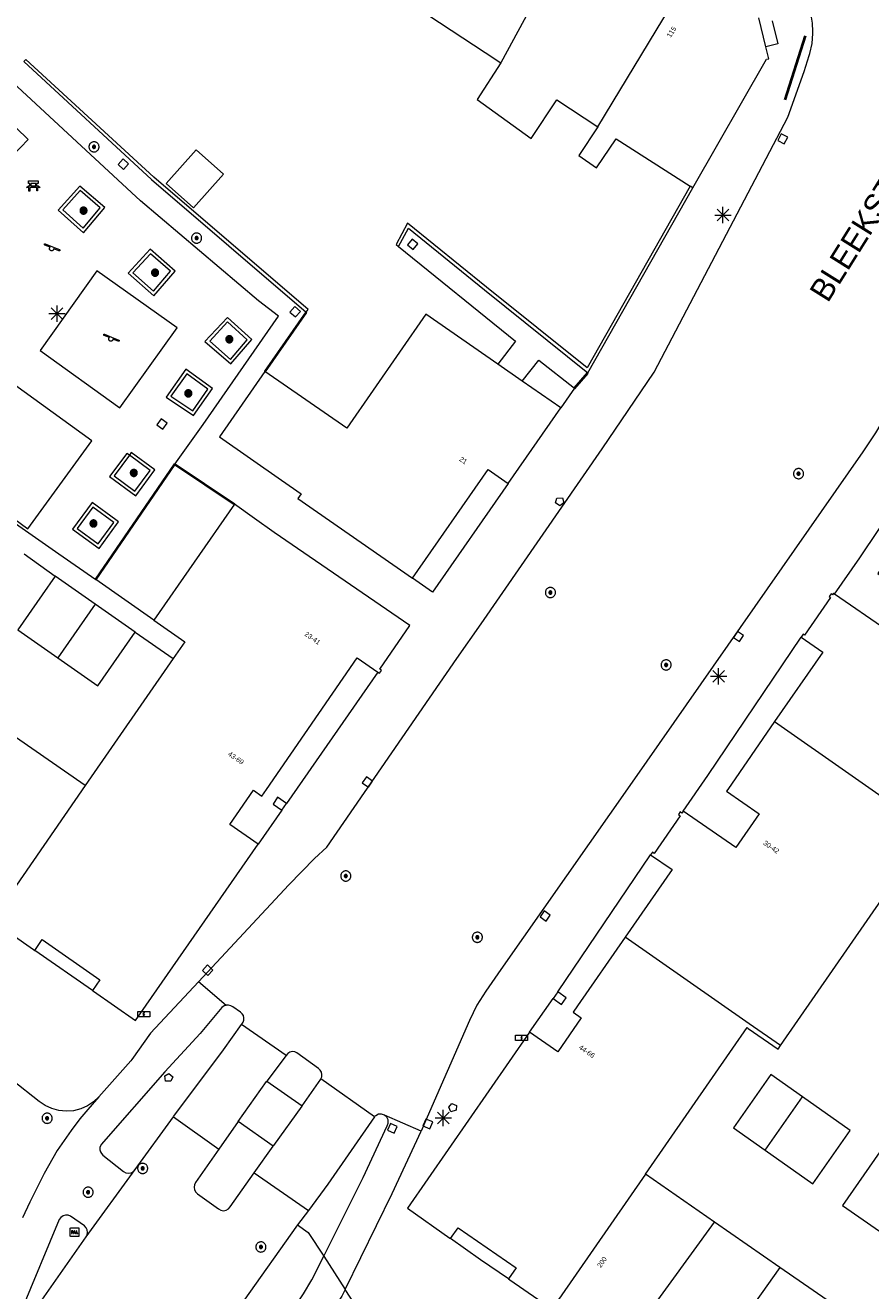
# Model space of a CAD drawing. Header units: metres. Extents: x 135779 to 137489, y 452643 to 455118.
# Tile 363 of 489: x 136740 to 136792, y 454620 to 454697. Entities that reach past the tile are written whole.
import ezdxf
from ezdxf.enums import TextEntityAlignment as Align

# ---------------------------------------------------------------- set-up
doc = ezdxf.new("R2010")
doc.units = ezdxf.units.M
doc.linetypes.add('DGN_Style_4', pattern=[89.853097, 44.898487, -22.449243, 0.056123, -22.449243])
for name, color, linetype, lineweight in [('KTop_KST_KAST', 40, 'Continuous', 13), ('KTop_NAR_Huisnummer (t)', 7, 'Continuous', 13), ('KTop_NAR_Huisnummer tijdelijk (t)', 7, 'Continuous', 13), ('KTop_OBW_Overig Plus', 1, 'Continuous', 13), ('KTop_ORL_Weg_Straatnaam (t)', 7, 'Continuous', 13), ('KTop_OTD_Open verharding', 15, 'Continuous', 13), ('KTop_OTD_Open verharding_tegels', 15, 'Continuous', 13), ('KTop_PAL_Lichtmast', 40, 'Continuous', 13), ('KTop_PAL_PAAL', 222, 'Continuous', 13), ('KTop_PND_Grondvlaksituatie van BAG-pand [tachy]', 1, 'Continuous', 13), ('KTop_PND_Pandscheiding', 40, 'Continuous', 13), ('KTop_PUT_Brandkraan of -put', 1, 'Continuous', 13), ('KTop_PUT_Inspectie- of rioolput', 15, 'Continuous', 13), ('KTop_PUT_Kolk', 15, 'Continuous', 13), ('KTop_SHD_Hek (l)', 15, 'DGN_Style_4', 40), ('KTop_SHD_Muur', 15, 'Continuous', 13), ('KTop_STM_Bank', 40, 'Continuous', 13), ('KTop_STM_Speelvoorziening', 40, 'Continuous', 13), ('KTop_VGO_Boom', 92, 'Continuous', 13), ('KTop_WGD_Fietspad', 40, 'Continuous', 13), ('KTop_WGD_Rijbaan_Lokale weg', 251, 'Continuous', 13), ('KTop_WGD_Rijbaan_Lokale weg_verkeersdrempel', 40, 'Continuous', 13), ('KTop_WGD_Voetpad', 251, 'Continuous', 13)]:
    doc.layers.add(name, color=color, linetype=linetype, lineweight=lineweight)
doc.styles.add('Style-ROVU', font='ROVU.shx')
doc.styles.add('Style-ROVUCURSIEF', font='ROVUCURSIEF.shx')

# ---------------------------------------------------------------- blocks, each defined once
blk = doc.blocks.new('KST_KAST')
at = {"layer": 'KTop_KST_KAST', "flags": 128}
blk.add_lwpolyline([(-0.365, 0.169), (0.365, 0.169), (0.365, -0.169), (-0.365, -0.169), (-0.365, 0.169)], close=True, dxfattribs=at)
blk.add_lwpolyline([(0.045, 0.146), (-0.045, 0), (0.045, 0), (-0.045, -0.146)], dxfattribs=at)
blk = doc.blocks.new('PAL_PAAL')
at = {"layer": 'KTop_PAL_PAAL'}
for points in [[(-0.181, -0.083), (-0.158, -0.083), (-0.158, -0.017), (-0.158, 0.001), (-0.158, 0.066), (-0.144, 0.066), (-0.135, 0.065), (-0.127, 0.064), (-0.119, 0.062), (-0.112, 0.057), (-0.108, 0.049), (-0.106, 0.041), (-0.107, 0.033), (-0.108, 0.025), (-0.112, 0.017), (-0.117, 0.01), (-0.124, 0.006), (-0.132, 0.003), (-0.14, 0.001), (-0.149, 0.001), (-0.158, 0.001), (-0.158, -0.017), (-0.148, -0.017), (-0.135, -0.016), (-0.122, -0.014), (-0.11, -0.009), (-0.099, -0.002), (-0.09, 0.007), (-0.085, 0.019), (-0.082, 0.031), (-0.082, 0.044), (-0.084, 0.057), (-0.09, 0.068), (-0.099, 0.077), (-0.111, 0.081), (-0.124, 0.083), (-0.137, 0.083), (-0.181, 0.083)], [(-0.074, -0.083), (-0.007, 0.083), (0.016, 0.083), (0.081, -0.083), (0.056, -0.083), (0.037, -0.037), (-0.033, -0.037), (-0.026, -0.019), (0.03, -0.019), (0.002, 0.052), (-0.052, -0.083)], [(0.105, -0.083), (0.105, 0.083), (0.129, 0.083), (0.129, -0.066), (0.203, -0.066), (0.203, -0.083)]]:
    blk.add_hatch(color=1, dxfattribs=at).paths.add_polyline_path(points)
at = {"layer": 'KTop_PAL_PAAL', "flags": 128}
blk.add_lwpolyline([(-0.264, -0.225), (-0.264, 0.225), (-0.264, 0.229), (-0.263, 0.233), (-0.262, 0.237), (-0.261, 0.241), (-0.259, 0.245), (-0.257, 0.248), (-0.254, 0.251), (-0.251, 0.254), (-0.248, 0.257), (-0.245, 0.259), (-0.241, 0.261), (-0.237, 0.262), (-0.233, 0.263), (-0.229, 0.264), (-0.225, 0.264), (0.225, 0.264), (0.229, 0.264), (0.233, 0.263), (0.237, 0.262), (0.241, 0.261), (0.245, 0.259), (0.248, 0.257), (0.251, 0.254), (0.254, 0.251), (0.257, 0.248), (0.259, 0.245), (0.261, 0.241), (0.262, 0.237), (0.263, 0.233), (0.264, 0.229), (0.264, 0.225), (0.264, -0.225), (0.264, -0.229), (0.263, -0.233), (0.262, -0.237), (0.261, -0.241), (0.259, -0.245), (0.257, -0.248), (0.254, -0.251), (0.251, -0.254), (0.248, -0.257), (0.245, -0.259), (0.241, -0.261), (0.237, -0.262), (0.233, -0.263), (0.229, -0.264), (0.225, -0.264), (-0.225, -0.264), (-0.229, -0.264), (-0.233, -0.263), (-0.237, -0.262), (-0.241, -0.261), (-0.245, -0.259), (-0.248, -0.257), (-0.251, -0.254), (-0.254, -0.251), (-0.257, -0.248), (-0.259, -0.245), (-0.261, -0.241), (-0.262, -0.237), (-0.263, -0.233), (-0.264, -0.229), (-0.264, -0.225)], dxfattribs=at)
for points in [[(-0.137, 0.083), (-0.181, 0.083), (-0.181, -0.083), (-0.158, -0.083), (-0.158, 0.066), (-0.144, 0.066), (-0.135, 0.065), (-0.127, 0.064), (-0.119, 0.062), (-0.112, 0.057), (-0.108, 0.049), (-0.106, 0.041), (-0.107, 0.033), (-0.108, 0.025), (-0.112, 0.017), (-0.117, 0.01), (-0.124, 0.006), (-0.132, 0.003), (-0.14, 0.001), (-0.149, 0.001), (-0.158, 0.001), (-0.158, -0.017), (-0.148, -0.017), (-0.135, -0.016), (-0.122, -0.014), (-0.11, -0.009), (-0.099, -0.002), (-0.09, 0.007), (-0.085, 0.019), (-0.082, 0.031), (-0.082, 0.044), (-0.084, 0.057), (-0.09, 0.068), (-0.099, 0.077), (-0.111, 0.081), (-0.124, 0.083), (-0.137, 0.083)], [(-0.007, 0.083), (-0.074, -0.083), (-0.052, -0.083), (0.002, 0.052), (0.03, -0.019), (-0.026, -0.019), (-0.033, -0.037), (0.037, -0.037), (0.056, -0.083), (0.081, -0.083), (0.016, 0.083), (-0.007, 0.083)], [(0.105, 0.083), (0.105, -0.083), (0.203, -0.083), (0.203, -0.066), (0.129, -0.066), (0.129, 0.083), (0.105, 0.083)]]:
    blk.add_lwpolyline(points, close=True, dxfattribs=at)
blk = doc.blocks.new('PAL_Lichtmast')
at = {"layer": 'KTop_PAL_Lichtmast'}
for p, q in [((-0.354, -0.354), (0.354, 0.354)), ((0.354, -0.354), (-0.354, 0.354)), ((0, -0.5), (0, 0.5)), ((-0.5, 0), (0.5, 0))]:
    blk.add_line(p, q, dxfattribs=at)
blk = doc.blocks.new('PUT_Kolk')
at = {"layer": 'KTop_PUT_Kolk', "flags": 128}
blk.add_lwpolyline([(0.225, -0.225), (0.225, 0.225), (-0.225, 0.225), (-0.225, -0.225), (0.225, -0.225)], dxfattribs=at)
blk = doc.blocks.new('PUT_Brandkraan_of_-put')
at = {"layer": 'KTop_PUT_Brandkraan of -put'}
for p, q in [((-0.25, 0.034), (0, 0.25)), ((-0.158, -0.25), (-0.25, 0.034)), ((0, 0.25), (0.25, 0.033)), ((0.25, 0.033), (0.158, -0.25)), ((0.158, -0.25), (-0.158, -0.25))]:
    blk.add_line(p, q, dxfattribs=at)
blk = doc.blocks.new('PUT_Inspectie-_of_rioolput')
at = {"layer": 'KTop_PUT_Inspectie- of rioolput', "flags": 128}
for points in [[(0.31, 0), (0.308, 0.032), (0.303, 0.064), (0.294, 0.095), (0.283, 0.126), (0.268, 0.155), (0.25, 0.182), (0.23, 0.207), (0.207, 0.23), (0.182, 0.25), (0.154, 0.268), (0.126, 0.283), (0.095, 0.294), (0.064, 0.303), (0.032, 0.308), (0, 0.309), (-0.032, 0.308), (-0.064, 0.303), (-0.096, 0.294), (-0.126, 0.283), (-0.155, 0.268), (-0.182, 0.25), (-0.207, 0.23), (-0.23, 0.207), (-0.25, 0.182), (-0.268, 0.154), (-0.283, 0.126), (-0.294, 0.095), (-0.303, 0.064), (-0.308, 0.032), (-0.309, 0), (-0.308, -0.032), (-0.303, -0.064), (-0.294, -0.096), (-0.283, -0.126), (-0.268, -0.155), (-0.25, -0.182), (-0.23, -0.207), (-0.207, -0.23), (-0.182, -0.25), (-0.155, -0.268), (-0.126, -0.283), (-0.096, -0.294), (-0.064, -0.303), (-0.032, -0.308), (0, -0.309), (0.032, -0.308), (0.064, -0.303), (0.095, -0.294), (0.126, -0.283), (0.155, -0.268), (0.182, -0.25), (0.207, -0.23), (0.23, -0.207), (0.25, -0.182), (0.268, -0.155), (0.283, -0.126), (0.294, -0.096), (0.303, -0.064), (0.308, -0.032), (0.31, 0)], [(0.095, 0), (0.094, 0.009), (0.092, 0.019), (0.09, 0.029), (0.086, 0.038), (0.082, 0.047), (0.076, 0.055), (0.07, 0.063), (0.063, 0.07), (0.055, 0.076), (0.047, 0.082), (0.038, 0.086), (0.029, 0.09), (0.019, 0.092), (0.009, 0.094), (0, 0.094), (-0.01, 0.094), (-0.02, 0.092), (-0.029, 0.09), (-0.039, 0.086), (-0.048, 0.082), (-0.056, 0.076), (-0.064, 0.07), (-0.071, 0.063), (-0.077, 0.055), (-0.082, 0.047), (-0.087, 0.038), (-0.09, 0.029), (-0.093, 0.019), (-0.094, 0.009), (-0.095, 0), (-0.094, -0.01), (-0.093, -0.02), (-0.09, -0.029), (-0.087, -0.039), (-0.082, -0.048), (-0.077, -0.056), (-0.071, -0.064), (-0.064, -0.071), (-0.056, -0.077), (-0.047, -0.082), (-0.039, -0.087), (-0.029, -0.09), (-0.02, -0.093), (-0.01, -0.094), (0, -0.095), (0.009, -0.094), (0.019, -0.093), (0.029, -0.09), (0.038, -0.087), (0.047, -0.082), (0.055, -0.077), (0.063, -0.071), (0.07, -0.064), (0.076, -0.056), (0.082, -0.047), (0.086, -0.039), (0.09, -0.029), (0.092, -0.02), (0.094, -0.01), (0.095, 0)], [(0.035, 0), (0.034, 0.003), (0.034, 0.007), (0.033, 0.01), (0.031, 0.014), (0.03, 0.017), (0.028, 0.02), (0.026, 0.023), (0.023, 0.026), (0.02, 0.028), (0.017, 0.03), (0.014, 0.031), (0.01, 0.033), (0.007, 0.034), (0.003, 0.034), (0, 0.034), (-0.004, 0.034), (-0.007, 0.034), (-0.011, 0.033), (-0.014, 0.031), (-0.018, 0.03), (-0.021, 0.028), (-0.023, 0.026), (-0.026, 0.023), (-0.028, 0.02), (-0.03, 0.017), (-0.032, 0.014), (-0.033, 0.01), (-0.034, 0.007), (-0.035, 0.003), (-0.035, 0), (-0.035, -0.004), (-0.034, -0.007), (-0.033, -0.011), (-0.032, -0.014), (-0.03, -0.018), (-0.028, -0.021), (-0.026, -0.023), (-0.023, -0.026), (-0.021, -0.028), (-0.017, -0.03), (-0.014, -0.032), (-0.011, -0.033), (-0.007, -0.034), (-0.004, -0.035), (0, -0.035), (0.003, -0.035), (0.007, -0.034), (0.01, -0.033), (0.014, -0.032), (0.017, -0.03), (0.02, -0.028), (0.023, -0.026), (0.026, -0.023), (0.028, -0.021), (0.03, -0.017), (0.031, -0.014), (0.033, -0.011), (0.034, -0.007), (0.034, -0.004), (0.035, 0)], [(0.01, 0.02), (0.007, 0.02), (0.005, 0.021), (0.003, 0.022), (0.001, 0.022), (-0.001, 0.022), (-0.004, 0.022), (-0.006, 0.021), (-0.008, 0.02), (-0.01, 0.019), (-0.012, 0.018), (-0.014, 0.017), (-0.016, 0.015), (-0.017, 0.013), (-0.019, 0.012), (-0.02, 0.009), (-0.021, 0.007), (-0.022, 0.005), (-0.022, 0.003), (-0.022, 0.001), (-0.022, -0.001), (-0.022, -0.004), (-0.022, -0.006), (-0.021, -0.008), (-0.02, -0.01), (-0.019, -0.012), (-0.017, -0.014), (-0.016, -0.016), (-0.014, -0.017), (-0.012, -0.019), (-0.01, -0.02), (-0.008, -0.021), (-0.006, -0.022), (-0.003, -0.022), (-0.001, -0.022), (0.001, -0.022), (0.003, -0.022), (0.005, -0.022), (0.008, -0.021), (0.01, -0.02), (0.012, -0.019), (0.014, -0.017), (0.015, -0.016), (0.017, -0.014), (0.018, -0.012), (0.02, -0.01), (0.02, -0.008), (0.021, -0.006), (0.022, -0.003), (0.022, -0.001), (0.022, 0.001), (0.022, 0.003), (0.021, 0.005), (0.02, 0.008), (0.019, 0.01), (0.018, 0.012), (0.017, 0.014), (0.015, 0.015), (0.013, 0.017), (0.012, 0.018), (0.01, 0.02)]]:
    blk.add_lwpolyline(points, dxfattribs=at)
blk = doc.blocks.new('STM_Speelvoorziening')
at = {"layer": 'KTop_STM_Speelvoorziening'}
for p, q in [((-0.456, 0.218), (-0.455, 0.222)), ((-0.456, 0.214), (-0.456, 0.218)), ((-0.456, 0.21), (-0.456, 0.214)), ((-0.455, 0.206), (-0.456, 0.21)), ((-0.455, 0.222), (-0.454, 0.226)), ((-0.454, 0.202), (-0.455, 0.206)), ((-0.454, 0.226), (-0.453, 0.23)), ((-0.453, 0.198), (-0.454, 0.202)), ((-0.453, 0.23), (-0.451, 0.234)), ((-0.451, 0.194), (-0.453, 0.198)), ((-0.451, 0.234), (-0.449, 0.237)), ((-0.449, 0.19), (-0.451, 0.194)), ((-0.449, 0.237), (-0.446, 0.24)), ((-0.446, 0.187), (-0.449, 0.19)), ((-0.446, 0.24), (-0.443, 0.243)), ((-0.443, 0.184), (-0.446, 0.187)), ((-0.443, 0.243), (-0.44, 0.246)), ((-0.44, 0.182), (-0.443, 0.184)), ((-0.44, 0.246), (-0.436, 0.248)), ((-0.436, 0.179), (-0.44, 0.182)), ((-0.436, 0.248), (-0.433, 0.25)), ((-0.433, 0.178), (-0.436, 0.179)), ((-0.433, 0.25), (-0.429, 0.251)), ((-0.109, 0.044), (-0.433, 0.178)), ((-0.429, 0.251), (-0.425, 0.253)), ((-0.425, 0.253), (-0.421, 0.253)), ((-0.421, 0.253), (-0.417, 0.253)), ((-0.417, 0.253), (-0.412, 0.253)), ((-0.412, 0.253), (-0.408, 0.253)), ((-0.408, 0.253), (-0.404, 0.251)), ((-0.404, 0.251), (-0.402, 0.251)), ((-0.402, 0.251), (0.031, 0.072)), ((-0.14, -0.007), (-0.135, 0.006)), ((-0.135, 0.006), (-0.129, 0.018)), ((-0.129, 0.018), (-0.122, 0.029)), ((-0.122, 0.029), (-0.114, 0.04)), ((-0.114, 0.04), (-0.109, 0.044)), ((0.031, 0.072), (0.464, -0.106)), ((-0.146, -0.033), (-0.144, -0.02)), ((-0.146, -0.047), (-0.146, -0.033)), ((-0.146, -0.06), (-0.146, -0.047)), ((-0.144, -0.073), (-0.146, -0.06)), ((-0.144, -0.02), (-0.14, -0.007)), ((-0.14, -0.086), (-0.144, -0.073)), ((-0.135, -0.099), (-0.14, -0.086)), ((-0.129, -0.111), (-0.135, -0.099)), ((-0.122, -0.122), (-0.129, -0.111)), ((-0.114, -0.133), (-0.122, -0.122)), ((-0.104, -0.143), (-0.114, -0.133)), ((-0.093, -0.151), (-0.104, -0.143)), ((-0.082, -0.158), (-0.093, -0.151)), ((-0.07, -0.164), (-0.082, -0.158)), ((-0.057, -0.169), (-0.07, -0.164)), ((-0.044, -0.172), (-0.057, -0.169)), ((-0.031, -0.174), (-0.044, -0.172)), ((-0.017, -0.175), (-0.031, -0.174)), ((-0.004, -0.174), (-0.017, -0.175)), ((0.009, -0.172), (-0.004, -0.174)), ((0.022, -0.169), (0.009, -0.172)), ((0.035, -0.164), (0.022, -0.169)), ((0.047, -0.158), (0.035, -0.164)), ((0.058, -0.151), (0.047, -0.158)), ((0.069, -0.143), (0.058, -0.151)), ((0.078, -0.133), (0.069, -0.143)), ((0.086, -0.122), (0.078, -0.133)), ((0.094, -0.111), (0.086, -0.122)), ((0.1, -0.099), (0.094, -0.111)), ((0.105, -0.086), (0.1, -0.099)), ((0.108, -0.073), (0.105, -0.086)), ((0.11, -0.06), (0.108, -0.073)), ((0.112, -0.046), (0.11, -0.06)), ((0.434, -0.179), (0.112, -0.046)), ((0.439, -0.18), (0.434, -0.179)), ((0.443, -0.181), (0.439, -0.18)), ((0.447, -0.181), (0.443, -0.181)), ((0.451, -0.181), (0.447, -0.181)), ((0.455, -0.18), (0.451, -0.181)), ((0.459, -0.179), (0.455, -0.18)), ((0.463, -0.178), (0.459, -0.179)), ((0.467, -0.176), (0.463, -0.178)), ((0.464, -0.106), (0.467, -0.107)), ((0.467, -0.107), (0.47, -0.11)), ((0.47, -0.174), (0.467, -0.176)), ((0.47, -0.11), (0.474, -0.112)), ((0.474, -0.171), (0.47, -0.174)), ((0.474, -0.112), (0.477, -0.115)), ((0.477, -0.168), (0.474, -0.171)), ((0.477, -0.115), (0.479, -0.118)), ((0.479, -0.165), (0.477, -0.168)), ((0.479, -0.118), (0.481, -0.122)), ((0.481, -0.161), (0.479, -0.165)), ((0.481, -0.122), (0.483, -0.125)), ((0.483, -0.158), (0.481, -0.161)), ((0.483, -0.125), (0.485, -0.129)), ((0.485, -0.154), (0.483, -0.158)), ((0.485, -0.129), (0.486, -0.133)), ((0.486, -0.15), (0.485, -0.154)), ((0.486, -0.133), (0.486, -0.138)), ((0.486, -0.138), (0.487, -0.142)), ((0.487, -0.142), (0.486, -0.146)), ((0.486, -0.146), (0.486, -0.15))]:
    blk.add_line(p, q, dxfattribs=at)
blk = doc.blocks.new('STM_Bank')
at = {"layer": 'KTop_STM_Bank'}
for p, q in [((-0.416, -0.089), (-0.298, 0.019)), ((-0.298, 0.314), (0.298, 0.314)), ((-0.298, 0.143), (-0.298, 0.314)), ((-0.2, 0.143), (-0.298, 0.143)), ((-0.298, 0.019), (-0.2, 0.019)), ((-0.2, 0.019), (-0.2, 0.143)), ((0.157, 0.143), (-0.154, 0.143)), ((-0.154, 0.143), (-0.154, 0.019)), ((-0.154, 0.019), (0.157, 0.019)), ((0.157, 0.019), (0.157, 0.143)), ((0.298, 0.143), (0.203, 0.143)), ((0.203, 0.143), (0.203, 0.019)), ((0.203, 0.019), (0.298, 0.019)), ((0.298, 0.314), (0.298, 0.143)), ((0.298, 0.019), (0.416, -0.089)), ((-0.259, -0.089), (-0.416, -0.089)), ((-0.259, -0.315), (-0.259, -0.089)), ((-0.213, -0.315), (-0.259, -0.315)), ((0.216, -0.089), (-0.213, -0.089)), ((-0.213, -0.089), (-0.213, -0.315)), ((0.216, -0.305), (0.216, -0.089)), ((0.259, -0.305), (0.216, -0.305)), ((0.416, -0.089), (0.259, -0.089)), ((0.259, -0.089), (0.259, -0.305))]:
    blk.add_line(p, q, dxfattribs=at)
blk = doc.blocks.new('VGO_Boom')
at = {"layer": 'KTop_VGO_Boom', "flags": 128}
for points in [[(0.215, 0), (0.214, 0.022), (0.21, 0.045), (0.204, 0.066), (0.196, 0.087), (0.186, 0.108), (0.174, 0.126), (0.16, 0.144), (0.144, 0.16), (0.126, 0.174), (0.107, 0.186), (0.087, 0.196), (0.066, 0.204), (0.045, 0.21), (0.022, 0.214), (-0.001, 0.215), (-0.023, 0.214), (-0.045, 0.21), (-0.067, 0.204), (-0.088, 0.196), (-0.108, 0.186), (-0.127, 0.174), (-0.144, 0.16), (-0.16, 0.144), (-0.174, 0.126), (-0.187, 0.107), (-0.197, 0.087), (-0.205, 0.066), (-0.211, 0.045), (-0.214, 0.022), (-0.215, -0.001), (-0.214, -0.023), (-0.211, -0.045), (-0.205, -0.067), (-0.197, -0.088), (-0.187, -0.108), (-0.174, -0.127), (-0.16, -0.144), (-0.144, -0.16), (-0.127, -0.174), (-0.108, -0.187), (-0.088, -0.197), (-0.067, -0.205), (-0.045, -0.211), (-0.023, -0.214), (0, -0.215), (0.022, -0.214), (0.045, -0.211), (0.066, -0.205), (0.087, -0.197), (0.108, -0.187), (0.126, -0.174), (0.144, -0.16), (0.16, -0.144), (0.174, -0.127), (0.186, -0.108), (0.196, -0.088), (0.204, -0.067), (0.21, -0.045), (0.214, -0.023), (0.215, -0.001)], [(0.155, 0), (0.154, 0.016), (0.152, 0.032), (0.147, 0.048), (0.142, 0.063), (0.134, 0.078), (0.125, 0.091), (0.115, 0.104), (0.104, 0.115), (0.091, 0.125), (0.077, 0.134), (0.063, 0.142), (0.048, 0.147), (0.032, 0.152), (0.016, 0.154), (-0.001, 0.155), (-0.017, 0.154), (-0.033, 0.152), (-0.048, 0.147), (-0.064, 0.142), (-0.078, 0.134), (-0.092, 0.125), (-0.104, 0.115), (-0.116, 0.104), (-0.126, 0.091), (-0.135, 0.077), (-0.142, 0.063), (-0.148, 0.048), (-0.152, 0.032), (-0.155, 0.016), (-0.155, -0.001), (-0.155, -0.017), (-0.152, -0.033), (-0.148, -0.048), (-0.142, -0.064), (-0.135, -0.078), (-0.126, -0.092), (-0.116, -0.104), (-0.104, -0.116), (-0.092, -0.126), (-0.078, -0.135), (-0.064, -0.142), (-0.048, -0.148), (-0.033, -0.152), (-0.017, -0.155), (0, -0.155), (0.016, -0.155), (0.032, -0.152), (0.048, -0.148), (0.063, -0.142), (0.078, -0.135), (0.091, -0.126), (0.104, -0.116), (0.115, -0.104), (0.125, -0.092), (0.134, -0.078), (0.142, -0.064), (0.147, -0.048), (0.152, -0.033), (0.154, -0.017), (0.155, -0.001)], [(0.095, 0), (0.094, 0.01), (0.093, 0.02), (0.09, 0.029), (0.087, 0.039), (0.082, 0.048), (0.077, 0.056), (0.071, 0.064), (0.064, 0.071), (0.056, 0.077), (0.047, 0.082), (0.039, 0.087), (0.029, 0.09), (0.02, 0.093), (0.01, 0.094), (-0.001, 0.095), (-0.01, 0.094), (-0.02, 0.093), (-0.03, 0.09), (-0.039, 0.087), (-0.048, 0.082), (-0.056, 0.077), (-0.064, 0.071), (-0.071, 0.064), (-0.077, 0.056), (-0.083, 0.047), (-0.087, 0.039), (-0.091, 0.029), (-0.093, 0.02), (-0.095, 0.01), (-0.095, -0.001), (-0.095, -0.01), (-0.093, -0.02), (-0.091, -0.03), (-0.087, -0.039), (-0.083, -0.048), (-0.077, -0.056), (-0.071, -0.064), (-0.064, -0.071), (-0.056, -0.077), (-0.048, -0.083), (-0.039, -0.087), (-0.03, -0.091), (-0.02, -0.093), (-0.01, -0.095), (0, -0.095), (0.01, -0.095), (0.02, -0.093), (0.029, -0.091), (0.039, -0.087), (0.048, -0.083), (0.056, -0.077), (0.064, -0.071), (0.071, -0.064), (0.077, -0.056), (0.082, -0.048), (0.087, -0.039), (0.09, -0.03), (0.093, -0.02), (0.094, -0.01), (0.095, -0.001)], [(0.035, 0), (0.035, 0.004), (0.034, 0.007), (0.033, 0.011), (0.032, 0.014), (0.03, 0.018), (0.028, 0.021), (0.026, 0.023), (0.023, 0.026), (0.021, 0.028), (0.017, 0.03), (0.014, 0.032), (0.011, 0.033), (0.007, 0.034), (0.004, 0.035), (-0.001, 0.035), (-0.004, 0.035), (-0.008, 0.034), (-0.011, 0.033), (-0.015, 0.032), (-0.018, 0.03), (-0.021, 0.028), (-0.024, 0.026), (-0.027, 0.023), (-0.029, 0.021), (-0.031, 0.017), (-0.032, 0.014), (-0.034, 0.011), (-0.035, 0.007), (-0.035, 0.004), (-0.035, -0.001), (-0.035, -0.004), (-0.035, -0.008), (-0.034, -0.011), (-0.032, -0.015), (-0.031, -0.018), (-0.029, -0.021), (-0.027, -0.024), (-0.024, -0.027), (-0.021, -0.029), (-0.018, -0.031), (-0.015, -0.032), (-0.011, -0.034), (-0.008, -0.035), (-0.004, -0.035), (0, -0.035), (0.004, -0.035), (0.007, -0.035), (0.011, -0.034), (0.014, -0.032), (0.018, -0.031), (0.021, -0.029), (0.023, -0.027), (0.026, -0.024), (0.028, -0.021), (0.03, -0.018), (0.032, -0.015), (0.033, -0.011), (0.034, -0.008), (0.035, -0.004), (0.035, 0)]]:
    blk.add_lwpolyline(points, dxfattribs=at)

msp = doc.modelspace()

# ---------------------------------------------------------------- linework, layer by layer
at = {"layer": 'KTop_OBW_Overig Plus', "flags": 128}
msp.add_lwpolyline([(136749, 454687.335), (136750.67, 454685.858), (136752.491, 454687.916), (136750.821, 454689.393), (136749, 454687.335)], dxfattribs=at)
at = {"layer": 'KTop_OTD_Open verharding', "flags": 128}
for points in [[(136741.299, 454677.146), (136746.167, 454673.65), (136749.667, 454678.533), (136744.771, 454682.011), (136741.299, 454677.146)], [(136740.555, 454666.26), (136744.462, 454671.632), (136739.137, 454675.479), (136738.474, 454674.664), (136736.002, 454676.459), (136733.645, 454673.24), (136736.089, 454671.42), (136735.243, 454670.163), (136740.555, 454666.26)]]:
    msp.add_lwpolyline(points, dxfattribs=at)
at = {"layer": 'KTop_OTD_Open verharding_tegels', "flags": 128}
msp.add_lwpolyline([(136744.696, 454663.155), (136749.531, 454670.211)], dxfattribs=at)
at = {"layer": 'KTop_PND_Grondvlaksituatie van BAG-pand [tachy]', "flags": 128}
for points in [[(136765.058, 454700.186), (136765.524, 454699.875), (136764.316, 454698.064), (136768.455, 454695.339), (136769.425, 454694.7)], [(136785.603, 454695.684), (136785.167, 454697.462)], [(136781.134, 454687.066), (136785.633, 454694.938), (136785.781, 454694.956), (136785.603, 454695.684)], [(136769.425, 454694.7), (136767.978, 454692.477), (136771.271, 454690.084), (136772.833, 454692.456), (136775.339, 454690.806)], [(136775.339, 454690.806), (136774.172, 454689.046), (136775.259, 454688.299), (136776.463, 454690.071), (136780.967, 454687.173)], [(136781.134, 454687.066), (136780.967, 454687.173)], [(136769.228, 454676.316), (136764.841, 454679.361), (136760.011, 454672.401), (136755.011, 454675.861)], [(136770.729, 454675.274), (136769.228, 454676.316)], [(136755.011, 454675.861), (136752.241, 454671.871), (136756.04, 454669.234), (136757.241, 454668.401), (136757.031, 454668.101), (136764.029, 454663.242)], [(136773.081, 454673.641), (136770.729, 454675.274)], [(136769.871, 454669.021), (136773.081, 454673.641)], [(136764.029, 454663.242), (136768.641, 454669.881), (136769.871, 454669.021)], [(136753.161, 454667.771), (136748.241, 454660.681)], [(136761.922, 454657.503), (136762.011, 454657.441), (136762.131, 454657.611), (136762.031, 454657.681), (136763.861, 454660.351), (136755.582, 454666.032), (136754.381, 454666.894), (136753.161, 454667.771)], [(136795.405, 454667.851), (136792.508, 454663.657), (136792.421, 454663.531), (136794.411, 454662.151), (136792.971, 454660.071), (136789.782, 454662.271)], [(136742.211, 454663.371), (136741.425, 454662.237), (136739.931, 454660.081), (136742.381, 454658.381)], [(136744.657, 454661.662), (136742.211, 454663.371)], [(136789.782, 454662.271), (136789.721, 454662.321), (136789.661, 454662.231), (136789.581, 454662.291), (136789.461, 454662.121), (136789.541, 454662.071), (136787.951, 454659.761), (136787.871, 454659.821), (136787.751, 454659.651)], [(136747.1, 454659.955), (136744.657, 454661.662)], [(136748.241, 454660.681), (136750.141, 454659.361), (136749.426, 454658.33)], [(136742.381, 454658.381), (136744.831, 454656.681), (136747.1, 454659.955)], [(136787.751, 454659.651), (136789.071, 454658.731), (136786.131, 454654.486)], [(136749.426, 454658.33), (136744.051, 454650.581)], [(136754.611, 454647.011), (136752.881, 454648.211), (136754.331, 454650.291), (136754.831, 454649.941), (136755.11, 454650.344), (136760.661, 454658.371), (136761.922, 454657.503)], [(136786.131, 454654.486), (136783.267, 454650.351), (136783.191, 454650.241), (136785.191, 454648.861), (136783.761, 454646.791), (136780.551, 454649.021)], [(136744.051, 454650.581), (136739.79, 454653.535)], [(136756.331, 454649.491), (136755.797, 454649.865), (136755.521, 454649.451), (136756.048, 454649.083)], [(136756.048, 454649.083), (136756.331, 454649.491)], [(136780.551, 454649.021), (136780.471, 454648.901), (136780.371, 454648.971), (136780.261, 454648.811), (136780.361, 454648.741), (136778.771, 454646.441), (136778.671, 454646.511), (136778.556, 454646.358)], [(136786.488, 454634.703), (136792.845, 454643.863), (136793.947, 454645.452), (136795.611, 454647.85)], [(136744.491, 454638.071), (136744.557, 454638.025), (136747.131, 454636.231), (136754.611, 454647.011)], [(136778.556, 454646.358), (136779.871, 454645.451), (136777.017, 454641.333)], [(136738.345, 454642.347), (136740.887, 454640.58), (136740.979, 454640.516)], [(136777.017, 454641.333), (136774.109, 454637.138), (136773.841, 454636.751), (136774.331, 454636.401), (136772.891, 454634.331), (136771.171, 454635.521)], [(136740.979, 454640.516), (136741.431, 454641.181), (136744.951, 454638.721), (136744.491, 454638.071)], [(136772.891, 454637.981), (136772.611, 454637.581)], [(136772.611, 454637.581), (136773.121, 454637.211), (136773.409, 454637.622), (136772.891, 454637.981)], [(136778.241, 454626.851), (136783.588, 454634.557), (136784.451, 454635.801), (136784.521, 454635.753), (136786.341, 454634.491), (136786.488, 454634.703)], [(136771.171, 454635.521), (136763.713, 454624.778), (136766.299, 454622.958), (136766.351, 454622.921)], [(136787.832, 454631.579), (136785.891, 454632.941), (136783.611, 454629.681), (136785.547, 454628.322)], [(136785.547, 454628.322), (136788.471, 454626.271), (136790.751, 454629.531), (136787.832, 454631.579)], [(136795.805, 454625.951), (136792.561, 454628.211), (136790.281, 454624.941), (136793.528, 454622.679)], [(136782.462, 454623.925), (136778.241, 454626.851)], [(136766.351, 454622.921), (136766.811, 454623.581), (136770.351, 454621.131), (136769.891, 454620.471)], [(136786.451, 454621.159), (136782.462, 454623.925)], [(136790.512, 454618.344), (136786.451, 454621.159)], [(136769.891, 454620.471), (136769.973, 454620.414), (136772.539, 454618.638), (136772.603, 454618.73), (136772.952, 454619.233)]]:
    msp.add_lwpolyline(points, dxfattribs=at)
at = {"layer": 'KTop_PND_Pandscheiding', "flags": 128}
for points in [[(136774.738, 454704.519), (136769.425, 454694.7)], [(136775.339, 454690.806), (136781.116, 454700.357)], [(136744.657, 454661.662), (136742.381, 454658.381)], [(136786.131, 454654.486), (136795.611, 454647.85)], [(136744.051, 454650.581), (136738.345, 454642.347)], [(136786.488, 454634.703), (136784.583, 454636.036), (136777.017, 454641.333)], [(136785.547, 454628.322), (136787.832, 454631.579)], [(136778.241, 454626.851), (136772.952, 454619.233)], [(136777.017, 454616.422), (136782.462, 454623.925)], [(136786.451, 454621.159), (136781.098, 454613.608)]]:
    msp.add_lwpolyline(points, dxfattribs=at)
at = {"layer": 'KTop_SHD_Hek (l)', "flags": 128}
for points in [[(136788, 454696.36), (136786.76, 454692.44)], [(136757.535, 454679.476), (136755.011, 454675.861)], [(136773.911, 454674.841), (136774.738, 454675.779)], [(136744.696, 454663.155), (136749.531, 454670.211), (136753.161, 454667.771)]]:
    msp.add_lwpolyline(points, dxfattribs=at)
at = {"layer": 'KTop_SHD_Muur', "flags": 128}
for points in [[(136757.535, 454679.476), (136757.667, 454679.643), (136748.231, 454687.721), (136740.432, 454694.913), (136740.316, 454694.796)], [(136740.316, 454694.796), (136748.091, 454687.581), (136757.535, 454679.476)], [(136739.161, 454688.568), (136740.576, 454690.026), (136739.117, 454691.441), (136737.715, 454690.014), (136739.161, 454688.568)], [(136743.942, 454684.32), (136745.243, 454685.879), (136743.717, 454687.182), (136742.4, 454685.713), (136743.942, 454684.32)], [(136742.682, 454685.728), (136743.922, 454684.608), (136744.963, 454685.856), (136743.735, 454686.904), (136742.682, 454685.728)], [(136780.967, 454687.173), (136774.681, 454676.081), (136768.542, 454681.005), (136763.731, 454684.911), (136763.022, 454683.618), (136763.18, 454683.493)], [(136763.18, 454683.493), (136763.791, 454684.611), (136768.422, 454680.845), (136774.738, 454675.779), (136781.134, 454687.066)], [(136748.244, 454680.492), (136749.538, 454681.998), (136748.021, 454683.324), (136746.678, 454681.868), (136748.244, 454680.492)], [(136748.224, 454680.776), (136749.257, 454681.978), (136748.036, 454683.045), (136746.964, 454681.883), (136748.224, 454680.776)], [(136752.939, 454676.322), (136754.222, 454677.819), (136752.73, 454679.166), (136751.362, 454677.698), (136752.939, 454676.322)], [(136751.65, 454677.713), (136752.918, 454676.605), (136753.943, 454677.801), (136752.742, 454678.885), (136751.65, 454677.713)], [(136750.669, 454673.177), (136751.82, 454674.827), (136750.201, 454676.009), (136748.998, 454674.3), (136750.669, 454673.177)], [(136750.248, 454675.727), (136749.279, 454674.352), (136750.617, 454673.452), (136751.544, 454674.781), (136750.248, 454675.727)], [(136746.747, 454670.748), (136746.586, 454670.866), (136745.543, 454669.447), (136747.133, 454668.279), (136748.294, 454669.859), (136746.865, 454670.909), (136746.747, 454670.748)], [(136746.747, 454670.748), (136745.823, 454669.49), (136747.09, 454668.559), (136748.014, 454669.816), (136746.747, 454670.748)], [(136744.894, 454665.054), (136745.963, 454666.522), (136746.081, 454666.684), (136745.919, 454666.802), (136744.47, 454667.857), (136743.282, 454666.227), (136744.894, 454665.054)], [(136745.801, 454666.64), (136744.514, 454667.578), (136743.562, 454666.271), (136744.85, 454665.333), (136745.801, 454666.64)]]:
    msp.add_lwpolyline(points, dxfattribs=at)
at = {"layer": 'KTop_WGD_Fietspad', "flags": 128}
for points in [[(136750.968, 454638.608), (136748.029, 454635.457), (136746.894, 454633.85), (136746.827, 454633.774), (136744.889, 454631.571)], [(136752.646, 454637.164), (136752.531, 454637.13), (136752.39, 454637.038), (136751.068, 454635.447), (136748.915, 454633.102), (136745.032, 454628.676), (136744.953, 454628.478), (136744.95, 454628.35), (136744.981, 454628.225), (136745.043, 454628.113), (136745.132, 454628.021), (136746.397, 454627.019), (136746.54, 454626.945), (136746.699, 454626.92), (136746.858, 454626.947), (136746.999, 454627.023), (136747.109, 454627.141)], [(136758.613, 454621.841), (136761.02, 454626.651), (136762.485, 454629.798), (136762.55, 454629.976), (136762.541, 454630.165), (136762.459, 454630.336), (136762.318, 454630.462)], [(136759.921, 454619.823), (136762.797, 454625.673), (136764.554, 454629.491)], [(136744.111, 454623.022), (136744.166, 454623.158), (136744.184, 454623.303), (136744.164, 454623.448), (136744.107, 454623.583), (136744.017, 454623.699), (136743.157, 454624.3), (136743.007, 454624.349), (136742.849, 454624.35), (136742.697, 454624.304), (136742.567, 454624.215), (136742.469, 454624.091), (136740.166, 454618.544), (136739.098, 454616.157)], [(136758.613, 454621.841), (136759.921, 454619.823)]]:
    msp.add_lwpolyline(points, dxfattribs=at)
at = {"layer": 'KTop_WGD_Rijbaan_Lokale weg', "flags": 128}
for points in [[(136750.968, 454638.608), (136756.486, 454644.526), (136758.053, 454646.122), (136758.8, 454646.816), (136766.74, 454658.339), (136768.211, 454660.454), (136775.612, 454671.136), (136778.784, 454675.824), (136786.931, 454691.398), (136787.927, 454694.182), (136788.243, 454695.147), (136788.284, 454695.28), (136788.417, 454695.886), (136788.471, 454696.504), (136788.466, 454696.621), (136788.446, 454697.124), (136788.34, 454697.736), (136788.158, 454698.329), (136787.9, 454698.894), (136787.572, 454699.421), (136787.179, 454699.901), (136786.728, 454700.327)], [(136795.168, 454676.992), (136792.278, 454672.125), (136791.509, 454670.952), (136777.433, 454650.783), (136769.421, 454639.356), (136768.501, 454638.034), (136767.954, 454637.17), (136767.514, 454636.243), (136764.788, 454630.001), (136764.554, 454629.491)], [(136752.646, 454637.164), (136750.968, 454638.608)], [(136753.594, 454635.992), (136753.657, 454636.077), (136753.693, 454636.137), (136753.735, 454636.267), (136753.739, 454636.404), (136753.705, 454636.537), (136753.634, 454636.654), (136753.533, 454636.747), (136753.06, 454637.077), (136752.938, 454637.142), (136752.803, 454637.174), (136752.664, 454637.17), (136752.646, 454637.164)], [(136744.889, 454631.571), (136744.562, 454631.266), (136744.187, 454631.02), (136743.777, 454630.841), (136743.343, 454630.733), (136742.897, 454630.699), (136742.451, 454630.741), (136742.019, 454630.857), (136741.612, 454631.044), (136741.243, 454631.297), (136739.584, 454632.591), (136735.236, 454635.948)], [(136756.312, 454634.097), (136753.594, 454635.992)], [(136758.44, 454632.677), (136758.49, 454632.809), (136758.499, 454632.95), (136758.465, 454633.087), (136758.393, 454633.208), (136758.288, 454633.303), (136756.973, 454634.258), (136756.838, 454634.325), (136756.689, 454634.343), (136756.542, 454634.309), (136756.415, 454634.229), (136756.312, 454634.097)], [(136761.713, 454630.362), (136758.44, 454632.677)], [(136744.889, 454631.571), (136744.22, 454630.811), (136743.73, 454630.228), (136743.19, 454629.519), (136742.347, 454628.299), (136741.539, 454626.895), (136740.666, 454625.145), (136740.216, 454624.188)], [(136762.318, 454630.462), (136762.139, 454630.523), (136761.95, 454630.51), (136761.781, 454630.426), (136761.739, 454630.389), (136761.713, 454630.362)], [(136764.554, 454629.491), (136762.318, 454630.462)], [(136747.109, 454627.141), (136749.437, 454630.348)], [(136749.437, 454630.348), (136752.216, 454628.389)], [(136752.216, 454628.389), (136750.79, 454626.345), (136750.727, 454626.206), (136750.707, 454626.055), (136750.73, 454625.904), (136750.795, 454625.766), (136750.897, 454625.652), (136752.185, 454624.741), (136752.327, 454624.657), (136752.49, 454624.627), (136752.653, 454624.653), (136752.797, 454624.734), (136752.905, 454624.859), (136754.372, 454626.942)], [(136744.111, 454623.022), (136747.109, 454627.141)], [(136754.372, 454626.942), (136757.683, 454624.639)], [(136757.683, 454624.639), (136757.01, 454623.77)], [(136757.01, 454623.77), (136753.694, 454619.086), (136750.631, 454614.72)], [(136739.098, 454616.157), (136739.732, 454616.943), (136740.702, 454618.146), (136744.111, 454623.022)]]:
    msp.add_lwpolyline(points, dxfattribs=at)
at = {"layer": 'KTop_WGD_Rijbaan_Lokale weg_verkeersdrempel', "flags": 128}
for points in [[(136749.437, 454630.348), (136749.47, 454630.393), (136752.486, 454634.456), (136753.594, 454635.992)], [(136756.312, 454634.097), (136755.147, 454632.539)], [(136753.394, 454630.076), (136755.12, 454632.504), (136755.147, 454632.539)], [(136757.286, 454631.028), (136758.426, 454632.653), (136758.44, 454632.677)], [(136757.286, 454631.028), (136757.274, 454631.012), (136755.546, 454628.609), (136755.518, 454628.569)], [(136753.394, 454630.076), (136753.389, 454630.069), (136752.216, 454628.389)], [(136761.713, 454630.362), (136758.868, 454626.251), (136757.683, 454624.639)], [(136754.372, 454626.942), (136755.518, 454628.569)], [(136757.01, 454623.77), (136757.666, 454623.304), (136758.613, 454621.841)], [(136753.058, 454614.081), (136753.744, 454614.7), (136754.497, 454615.482), (136755.063, 454616.21), (136756.783, 454618.656), (136757.381, 454619.545), (136757.893, 454620.402), (136758.613, 454621.841)], [(136759.921, 454619.823), (136759.718, 454619.411), (136758.617, 454617.738), (136756.882, 454615.282), (136755.658, 454613.772)], [(136762.143, 454616.6), (136761.503, 454617.051), (136761.603, 454617.225), (136759.921, 454619.823)]]:
    msp.add_lwpolyline(points, dxfattribs=at)
at = {"layer": 'KTop_WGD_Voetpad', "flags": 128}
for points in [[(136785.988, 454697.267), (136786.332, 454695.862), (136785.603, 454695.684)], [(136749.531, 454670.211), (136751.261, 454672.631), (136755.841, 454679.231), (136754.621, 454680.181), (136747.431, 454686.281), (136739.361, 454693.761), (136725.861, 454680.201), (136730.131, 454676.141), (136733.525, 454670.95), (136742.441, 454664.728), (136744.696, 454663.155)], [(136763.18, 454683.493), (136770.311, 454677.711), (136769.228, 454676.316)], [(136755.011, 454675.861), (136757.535, 454679.476)], [(136770.729, 454675.274), (136771.741, 454676.561), (136773.911, 454674.841), (136773.081, 454673.641)], [(136789.782, 454662.271), (136791.321, 454664.481), (136797.121, 454673.141)], [(136749.531, 454670.211), (136753.161, 454667.771)], [(136769.871, 454669.021), (136765.257, 454662.389), (136764.029, 454663.242)], [(136740.329, 454664.734), (136742.211, 454663.371)], [(136748.241, 454660.681), (136744.696, 454663.155)], [(136747.1, 454659.955), (136749.426, 454658.33)], [(136780.551, 454649.021), (136782.05, 454651.19), (136787.751, 454659.651)], [(136761.922, 454657.503), (136756.331, 454649.491)], [(136756.048, 454649.083), (136754.611, 454647.011)], [(136772.891, 454637.981), (136778.556, 454646.358)], [(136744.491, 454638.071), (136740.979, 454640.516)], [(136771.171, 454635.521), (136772.611, 454637.581)], [(136755.147, 454632.539), (136757.286, 454631.028)], [(136755.518, 454628.569), (136753.394, 454630.076)], [(136769.891, 454620.471), (136768.188, 454621.636), (136766.351, 454622.921)]]:
    msp.add_lwpolyline(points, dxfattribs=at)

# ---------------------------------------------------------------- block references
at = {"layer": 'KTop_KST_KAST'}
for p in [(136747.623, 454636.623), (136770.682, 454635.18)]:
    msp.add_blockref('KST_KAST', p, dxfattribs=at)
at = {"layer": 'KTop_PAL_Lichtmast'}
for p in [(136782.976, 454685.416), (136742.335, 454679.4), (136782.709, 454657.257), (136765.903, 454630.286)]:
    msp.add_blockref('PAL_Lichtmast', p, dxfattribs=at)
at = {"layer": 'KTop_PAL_PAAL'}
msp.add_blockref('PAL_PAAL', (136743.406, 454623.313), dxfattribs=at)
msp.add_blockref('PAL_PAAL', (136743.406, 454623.313), dxfattribs=at)
at = {"layer": 'KTop_PUT_Brandkraan of -put'}
for p, rotation in [((136773.032, 454667.952), 325.2839330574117), ((136749.117, 454632.715), 138.7390097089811), ((136766.478, 454630.887), 156.4081920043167)]:
    msp.add_blockref('PUT_Brandkraan_of_-put', p, dxfattribs=dict(at, rotation=rotation))
at = {"layer": 'KTop_PUT_Inspectie- of rioolput'}
for p, rotation in [((136744.589, 454689.578), 227.172881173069), ((136750.849, 454684.008), 229.6887079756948), ((136787.589, 454669.626), 325.3073716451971), ((136772.447, 454662.367), 145.0665197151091), ((136779.509, 454657.945), 325.3073716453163), ((136759.956, 454645.061), 146.7785329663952), ((136767.986, 454641.318), 325.3073716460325), ((136741.727, 454630.269), 65.32313683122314), ((136747.559, 454627.209), 144.0236497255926), ((136744.229, 454625.753), 323.9511281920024), ((136754.777, 454622.412), 324.7037225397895)]:
    msp.add_blockref('PUT_Inspectie-_of_rioolput', p, dxfattribs=dict(at, rotation=rotation))
at = {"layer": 'KTop_PUT_Kolk'}
for p, rotation in [((136786.627, 454690.071), 152.3852390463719), ((136746.378, 454688.522), 47.13947447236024), ((136764.033, 454683.627), 50.88146352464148), ((136756.867, 454679.508), 49.36325066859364), ((136748.747, 454672.653), 324.4399322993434), ((136783.927, 454659.683), 145.0887070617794), ((136761.279, 454650.798), 325.4309565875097), ((136772.126, 454642.621), 144.9639201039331), ((136751.521, 454639.309), 317.0032329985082), ((136762.792, 454629.655), 155.036952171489), ((136764.965, 454629.928), 156.4081919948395)]:
    msp.add_blockref('PUT_Kolk', p, dxfattribs=dict(at, rotation=rotation))
at = {"layer": 'KTop_STM_Bank'}
msp.add_blockref('STM_Bank', (136740.88, 454687.188), dxfattribs=at)
at = {"layer": 'KTop_STM_Speelvoorziening'}
for p in [(136742.018, 454683.407), (136745.636, 454677.886)]:
    msp.add_blockref('STM_Speelvoorziening', p, dxfattribs=at)
at = {"layer": 'KTop_VGO_Boom'}
for p in [(136743.951, 454685.685), (136748.318, 454681.896), (136752.849, 454677.833), (136750.347, 454674.528), (136747.018, 454669.672), (136744.556, 454666.583)]:
    msp.add_blockref('VGO_Boom', p, dxfattribs=at)

# ---------------------------------------------------------------- texts
at = {"layer": 'KTop_NAR_Huisnummer (t)', "style": 'Style-ROVU'}
for s, rotation, p in [('115', 57.2, (136780.027, 454696.88)), ('21', 325.3, (136767.318, 454670.299)), ('23-41', 325.3, (136758.364, 454659.285)), ('43-69', 325.3, (136753.687, 454651.961))]:
    msp.add_text(s, height=0.3, rotation=rotation, dxfattribs=at).set_placement(p, align=Align.MIDDLE_RIGHT)
at = {"layer": 'KTop_NAR_Huisnummer tijdelijk (t)', "style": 'Style-ROVUCURSIEF'}
for s, rotation, p in [('30-42', 325.3, (136785.489, 454647.132)), ('44-66', 325.3, (136774.236, 454634.655)), ('200', 55.3, (136775.396, 454621.2))]:
    msp.add_text(s, height=0.3, rotation=rotation, dxfattribs=at).set_placement(p, align=Align.MIDDLE_LEFT)
at = {"layer": 'KTop_ORL_Weg_Straatnaam (t)', "style": 'Style-ROVU'}
msp.add_text('BLEEKSTRAAT', height=1.4, rotation=57.95706, dxfattribs=at).set_placement((136789.377, 454680.007))

doc.saveas('drawing.dxf')
